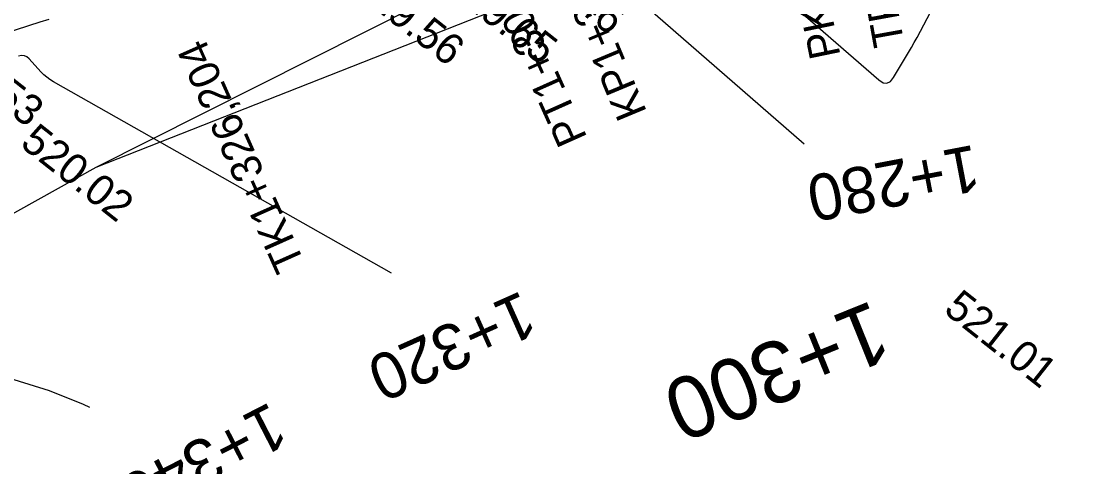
# Model space of a CAD drawing. Extents: x -636600 to -628587, y -1090963 to -1085869.
# Drawn here: x -629625.6 to -629556.2, y -1089710.7 to -1089681.8 of the extents above; entities that cross this region are included whole.
import ezdxf

# ---------------------------------------------------------------- set-up
doc = ezdxf.new("R2010")
doc.units = 0
for name, color, linetype in [('21', 7, 'Continuous'), ('42', 7, 'Continuous'), ('Ex_Minor Contours', 7, 'Continuous'), ('HEKTOMETRY100', 7, 'Continuous'), ('HEKTOMETRY20', 7, 'Continuous'), ('HL_BODY', 7, 'Continuous'), ('koty_vše', 7, 'Continuous'), ('PARCELY_NÁVRH_SILNICE_ŽELEZNICE', 7, 'Continuous')]:
    doc.layers.add(name, color=color, linetype=linetype)

msp = doc.modelspace()

# ---------------------------------------------------------------- linework, layer by layer
at = {"layer": '21'}
for p, q in [((-629620.725, -1089691.259), (-629593.679, -1089680.601)), ((-629659.95, -1089713.109), (-629620.725, -1089691.259))]:
    msp.add_line(p, q, dxfattribs=at)
at = {"layer": '42'}
msp.add_line((-629620.725, -1089691.259), (-629599.729, -1089680.681), dxfattribs=at)
at = {"layer": 'Ex_Minor Contours'}
for points in [[(-629584.597, -1089672.672), (-629569.788, -1089685.577), (-629569.514, -1089685.754), (-629569.263, -1089685.787), (-629569.034, -1089685.678), (-629568.829, -1089685.424), (-629568.051, -1089684.123), (-629567.859, -1089683.797), (-629567.672, -1089683.468), (-629567.489, -1089683.136), (-629567.31, -1089682.802), (-629556.761, -1089662.742)], [(-629574.651, -1089689.75), (-629592.862, -1089673.88)], [(-629623.79, -1089681.635), (-629624.376, -1089681.825), (-629626.724, -1089682.577)], [(-629601.507, -1089698.148), (-629623.504, -1089685.691), (-629623.725, -1089685.554), (-629623.933, -1089685.401), (-629624.127, -1089685.232), (-629624.309, -1089685.047), (-629625.076, -1089684.203), (-629625.227, -1089684.074), (-629625.391, -1089684.002), (-629625.57, -1089683.988), (-629625.763, -1089684.031)], [(-629621.135, -1089706.902), (-629621.535, -1089706.698), (-629623.756, -1089705.799), (-629626.047, -1089705.099), (-629628.409, -1089704.598), (-629637.999, -1089702.994), (-629640.254, -1089702.902), (-629642.226, -1089703.431), (-629643.914, -1089704.579), (-629645.318, -1089706.346), (-629656.809, -1089725.259), (-629658.109, -1089726.846), (-629659.619, -1089727.672), (-629661.339, -1089727.738), (-629663.269, -1089727.043), (-629674.878, -1089720.908)]]:
    msp.add_lwpolyline(points, dxfattribs=at)
at = {"layer": 'PARCELY_NÁVRH_SILNICE_ŽELEZNICE'}
msp.add_lwpolyline([(-629683.036, -1089730.713), (-629659.95, -1089713.109), (-629620.725, -1089691.259), (-629593.679, -1089680.601), (-629530.665, -1089672.948), (-629510.564, -1089673.739), (-629468.307, -1089686.291), (-629442.518, -1089688.526), (-629376.409, -1089715.261), (-629331.288, -1089748.416)], dxfattribs=at)

# ---------------------------------------------------------------- texts
at = {"layer": 'HEKTOMETRY100'}
msp.add_text('1+300', height=4, rotation=201.99933, dxfattribs=at).set_placement((-629570.192, -1089699.887))
at = {"layer": 'HEKTOMETRY20'}
for s, rotation, p in [('1+280', 190.77239, (-629563.576, -1089689.781)), ('1+320', 204.05731, (-629593.018, -1089699.261)), ('1+340', 207.21906, (-629609.37, -1089706.493))]:
    msp.add_text(s, height=3, rotation=rotation, dxfattribs=at).set_placement(p)
at = {"layer": 'HL_BODY'}
for s, rotation, p in [('TP1+277,013', 100.26126, (-629568.13, -1089683.222)), ('PK1+282,013', 101.69366, (-629572.282, -1089683.981)), ('KP1+301,092', 112.62492, (-629584.864, -1089687.667)), ('PT1+306,092', 114.05731, (-629588.741, -1089689.335)), ('TK1+326,204', 114.05731, (-629607.106, -1089697.534))]:
    msp.add_text(s, height=2, rotation=rotation, dxfattribs=at).set_placement(p)
at = {"layer": 'koty_vše'}
for s, p in [('519.46', (-629593.729, -1089677.658)), ('519.56', (-629604.219, -1089679.685)), ('519.65', (-629598.169, -1089679.606)), ('521.53', (-629631.588, -1089683.656)), ('520.02', (-629625.746, -1089689.845)), ('521.01', (-629565.659, -1089700.658))]:
    msp.add_text(s, height=2, rotation=321.72649, dxfattribs=at).set_placement(p)

doc.saveas('drawing.dxf')
